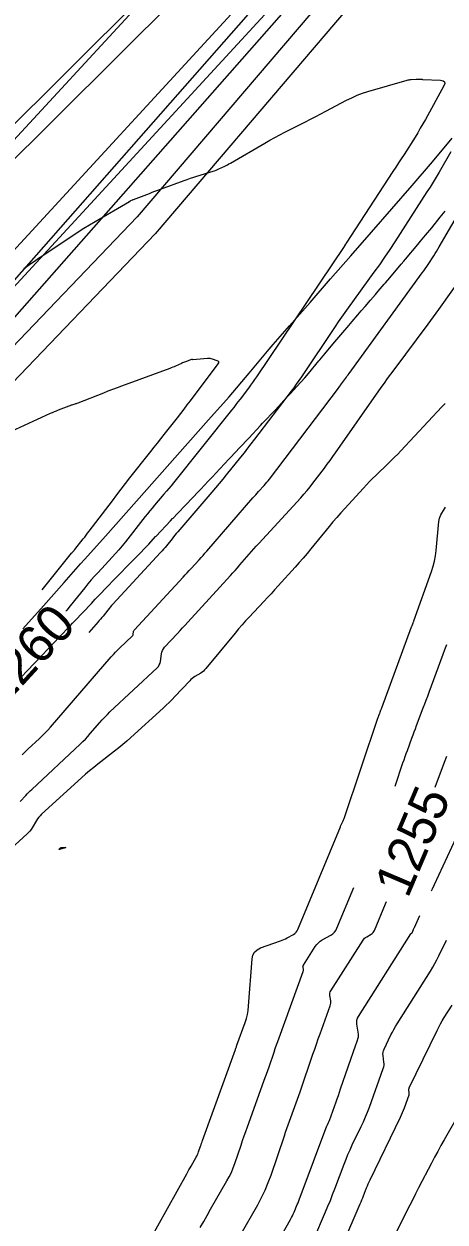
# Model space of a CAD drawing. Extents: x 658976 to 668721, y 639543 to 647196.
# Drawn here: x 662137.8 to 662205.5, y 642784 to 642976.9 of the extents above; entities that cross this region are included whole.
import ezdxf

# ---------------------------------------------------------------- set-up
doc = ezdxf.new("R2010")
doc.units = 0
for name, color, linetype in [('Ex_Contour Labels', 7, 'Continuous'), ('Ex_Major Contours', 7, 'Continuous'), ('Ex_Minor Contours', 7, 'Continuous'), ('R_Ramp 15 Degree_Min Ls', 7, 'Continuous'), ('R_Ramp 20 Degree Des Ls', 7, 'Continuous'), ('R_Ramp 20 Degree Existing Ramp', 7, 'Continuous'), ('R_Ramp 20 Degree_Min Ls', 7, 'Continuous')]:
    doc.layers.add(name, color=color, linetype=linetype)

msp = doc.modelspace()

# ---------------------------------------------------------------- linework, layer by layer
at = {"layer": 'Ex_Major Contours'}
for points in [[(662137.76, 642937.52), (662139.24, 642938.57), (662139.62, 642938.83), (662139.99, 642939.09), (662140.37, 642939.34), (662140.74, 642939.6), (662145.64, 642942.86), (662146.53, 642943.45), (662147.44, 642944.02), (662148.35, 642944.58), (662149.27, 642945.13), (662154.77, 642948.35), (662154.79, 642948.36), (662154.81, 642948.37), (662154.83, 642948.38), (662154.85, 642948.39), (662154.93, 642948.44), (662154.95, 642948.45), (662154.97, 642948.46), (662154.99, 642948.47), (662155.01, 642948.48), (662155.24, 642948.59), (662155.29, 642948.62), (662155.34, 642948.64), (662155.38, 642948.66), (662155.43, 642948.67), (662157.98, 642949.64), (662158.42, 642949.81), (662158.87, 642949.97), (662159.31, 642950.14), (662159.75, 642950.3), (662163.56, 642951.7), (662164.07, 642951.88), (662164.58, 642952.06), (662165.1, 642952.23), (662165.61, 642952.39), (662168.22, 642953.2), (662168.47, 642953.28), (662168.7, 642953.37), (662168.94, 642953.47), (662169.17, 642953.58), (662170.09, 642954.02), (662170.32, 642954.14), (662170.55, 642954.25), (662170.77, 642954.38), (662171, 642954.5), (662176.53, 642957.72), (662177.34, 642958.18), (662178.15, 642958.63), (662178.97, 642959.07), (662179.79, 642959.49), (662183.1, 642961.17), (662183.92, 642961.59), (662184.75, 642962.02), (662185.57, 642962.45), (662186.39, 642962.88), (662189.69, 642964.64), (662190.53, 642965.05), (662191.38, 642965.43), (662192.25, 642965.75), (662193.13, 642966.04), (662199.43, 642967.87), (662199.59, 642967.91), (662199.75, 642967.94), (662199.92, 642967.97), (662200.08, 642967.98), (662200.92, 642968.02), (662201.01, 642968.02), (662201.09, 642968.02), (662201.17, 642968.03), (662201.25, 642968.03), (662201.68, 642968.04), (662201.7, 642968.04), (662201.73, 642968.04), (662201.76, 642968.04), (662201.78, 642968.03), (662201.88, 642968.01), (662201.91, 642968), (662201.93, 642968), (662201.96, 642967.99), (662201.99, 642967.99), (662204.84, 642967.85), (662205.24, 642967.77), (662205.45, 642967.6), (662205.49, 642967.32), (662205.34, 642966.95), (662202.39, 642961.55), (662201.99, 642960.83), (662201.57, 642960.12), (662201.15, 642959.41), (662200.72, 642958.71), (662198.95, 642955.92), (662198.51, 642955.22), (662198.07, 642954.53), (662197.62, 642953.84), (662197.17, 642953.15), (662189.64, 642941.61), (662189.61, 642941.57), (662189.58, 642941.52), (662189.55, 642941.48), (662189.52, 642941.43), (662189.36, 642941.18), (662189.35, 642941.17), (662189.35, 642941.16), (662189.34, 642941.15), (662189.33, 642941.14), (662189.31, 642941.11), (662189.3, 642941.1), (662189.3, 642941.09), (662189.29, 642941.08), (662189.29, 642941.08), (662175.22, 642920.1), (662174.91, 642919.64), (662174.58, 642919.18), (662174.26, 642918.73), (662173.92, 642918.28), (662172.56, 642916.5), (662172.22, 642916.05), (662171.88, 642915.61), (662171.54, 642915.17), (662171.19, 642914.73), (662161.83, 642903.01), (662161.46, 642902.55), (662161.08, 642902.1), (662160.7, 642901.65), (662160.32, 642901.2), (662158.78, 642899.41), (662158.4, 642898.96), (662158.02, 642898.51), (662157.65, 642898.05), (662157.28, 642897.59), (662154.1, 642893.53), (662153.58, 642892.89), (662153.05, 642892.25), (662152.51, 642891.63), (662151.96, 642891.02), (662149.72, 642888.6), (662149.16, 642887.99), (662148.62, 642887.37), (662148.09, 642886.74), (662147.57, 642886.11), (662145.22, 642883.19), (662144.66, 642882.49), (662144.52, 642882.33)], [(662203.96, 642854), (662205.46, 642858.05), (662205.81, 642858.98)], [(662169.71, 642776.86), (662175.4, 642786.76), (662176.03, 642787.92), (662176.6, 642789.1), (662177.11, 642790.31), (662177.56, 642791.54), (662179.7, 642797.83), (662179.9, 642798.43), (662180.11, 642799.02), (662180.32, 642799.61), (662180.53, 642800.2), (662181.38, 642802.56), (662181.59, 642803.15), (662181.8, 642803.74), (662182.01, 642804.33), (662182.21, 642804.92), (662184.29, 642811), (662184.57, 642811.82), (662184.86, 642812.64), (662185.15, 642813.46), (662185.45, 642814.28), (662187.08, 642818.79), (662187.14, 642818.99), (662187.17, 642819.19), (662187.18, 642819.39), (662187.16, 642819.6), (662187.02, 642820.43), (662187.01, 642820.64), (662187.03, 642820.83), (662187.08, 642821.02), (662187.18, 642821.2), (662192.35, 642829.37), (662192.47, 642829.53), (662192.61, 642829.68), (662192.77, 642829.81), (662192.94, 642829.92), (662193.67, 642830.33), (662193.84, 642830.44), (662193.98, 642830.58), (662194.1, 642830.74), (662194.2, 642830.92), (662195.97, 642835.21), (662196.14, 642835.6)]]:
    msp.add_lwpolyline(points, dxfattribs=at)
at = {"layer": 'Ex_Minor Contours'}
for points in [[(662137.5, 642859.21), (662137.95, 642859.66), (662138.41, 642860.1), (662140.27, 642861.83), (662140.73, 642862.27), (662141.17, 642862.72), (662141.61, 642863.19), (662142.03, 642863.66), (662151.84, 642875.02), (662152.17, 642875.38), (662152.5, 642875.74), (662152.84, 642876.09), (662153.2, 642876.43), (662155.19, 642878.3), (662155.26, 642878.37), (662155.31, 642878.45), (662155.34, 642878.53), (662155.36, 642878.63), (662155.42, 642879.02), (662155.44, 642879.11), (662155.47, 642879.2), (662155.52, 642879.29), (662155.58, 642879.36), (662163.41, 642887.83), (662163.73, 642888.18), (662164.05, 642888.53), (662164.37, 642888.88), (662164.69, 642889.23), (662165.96, 642890.62), (662166.28, 642890.97), (662166.6, 642891.32), (662166.91, 642891.68), (662167.22, 642892.03), (662174.64, 642900.6), (662174.86, 642900.85), (662175.08, 642901.1), (662175.3, 642901.35), (662175.53, 642901.6), (662176.44, 642902.59), (662176.66, 642902.84), (662176.88, 642903.1), (662177.09, 642903.36), (662177.3, 642903.62), (662188.39, 642918.28), (662188.41, 642918.31), (662188.43, 642918.33), (662188.44, 642918.36), (662188.46, 642918.38), (662188.65, 642918.65), (662188.66, 642918.67), (662188.68, 642918.69), (662188.69, 642918.71), (662188.71, 642918.73), (662189.54, 642919.84), (662189.68, 642920.03), (662189.82, 642920.23), (662189.96, 642920.42), (662190.1, 642920.61), (662201.89, 642936.82), (662202.13, 642937.16), (662202.37, 642937.5), (662202.6, 642937.85), (662202.83, 642938.19), (662203.72, 642939.59), (662203.95, 642939.94), (662204.16, 642940.29), (662204.38, 642940.64), (662204.59, 642941), (662212.77, 642954.98)], [(662206.49, 642956.3), (662204.6, 642953.06), (662204.13, 642952.26), (662203.64, 642951.46), (662203.15, 642950.66), (662202.64, 642949.87), (662197.47, 642941.83), (662196.66, 642940.58), (662195.83, 642939.35), (662194.98, 642938.13), (662194.11, 642936.92), (662189.94, 642931.18), (662189.41, 642930.45), (662188.89, 642929.71), (662188.37, 642928.96), (662187.86, 642928.21), (662182.43, 642920.1), (662182.03, 642919.51), (662181.61, 642918.92), (662181.19, 642918.34), (662180.76, 642917.77), (662174.88, 642910.04), (662174.32, 642909.31), (662173.76, 642908.59), (662173.2, 642907.87), (662172.63, 642907.16), (662170.35, 642904.3), (662169.78, 642903.59), (662169.2, 642902.89), (662168.61, 642902.19), (662168.02, 642901.49), (662162.53, 642895.14), (662162.3, 642894.86), (662162.07, 642894.58), (662161.84, 642894.3), (662161.62, 642894.02), (662160.72, 642892.88), (662160.5, 642892.6), (662160.26, 642892.32), (662160.03, 642892.05), (662159.78, 642891.78), (662152.09, 642883.47), (662151.88, 642883.24), (662151.68, 642883), (662151.48, 642882.77), (662151.28, 642882.53), (662150.51, 642881.56), (662150.31, 642881.32), (662150.11, 642881.08), (662149.91, 642880.85), (662149.71, 642880.61), (662148.24, 642878.93)], [(662137.16, 642851.67), (662138.07, 642852.68), (662138.3, 642852.93), (662138.54, 642853.17), (662138.78, 642853.41), (662139.03, 642853.65), (662146.83, 642860.94), (662147.26, 642861.35), (662147.67, 642861.76), (662148.07, 642862.19), (662148.46, 642862.63), (662150, 642864.41), (662150.39, 642864.85), (662150.79, 642865.28), (662151.21, 642865.7), (662151.63, 642866.11), (662159.21, 642873.21), (662159.42, 642873.43), (662159.57, 642873.68), (662159.68, 642873.95), (662159.75, 642874.24), (662159.92, 642875.46), (662159.98, 642875.76), (662160.08, 642876.03), (662160.23, 642876.29), (662160.42, 642876.53), (662162.49, 642878.77), (662162.9, 642879.22), (662163.32, 642879.67), (662163.73, 642880.12), (662164.14, 642880.57), (662171.01, 642888.07), (662171.4, 642888.5), (662171.78, 642888.92), (662172.16, 642889.35), (662172.54, 642889.79), (662174.04, 642891.52), (662174.42, 642891.95), (662174.8, 642892.38), (662175.18, 642892.81), (662175.57, 642893.23), (662182.33, 642900.61), (662182.84, 642901.18), (662183.34, 642901.76), (662183.82, 642902.35), (662184.29, 642902.95), (662186.13, 642905.39), (662186.59, 642906), (662187.04, 642906.62), (662187.49, 642907.24), (662187.93, 642907.86), (662195.28, 642918.36), (662195.79, 642919.08), (662196.31, 642919.81), (662196.83, 642920.52), (662197.36, 642921.24), (662202.84, 642928.58), (662203.27, 642929.16), (662203.7, 642929.75), (662204.12, 642930.33), (662204.54, 642930.92), (662209.04, 642937.27)], [(662140.73, 642885.8), (662145.44, 642891.67), (662145.49, 642891.72), (662145.53, 642891.77), (662145.57, 642891.82), (662145.61, 642891.87), (662145.79, 642892.06), (662145.84, 642892.11), (662145.88, 642892.16), (662145.92, 642892.21), (662145.96, 642892.26), (662147.32, 642893.99), (662147.56, 642894.29), (662147.8, 642894.6), (662148.03, 642894.91), (662148.27, 642895.22), (662152.01, 642900.14), (662152.71, 642901.07), (662153.42, 642901.99), (662154.13, 642902.9), (662154.85, 642903.82), (662158.19, 642908.07), (662158.72, 642908.75), (662159.26, 642909.43), (662159.79, 642910.11), (662160.33, 642910.79), (662162.47, 642913.5), (662163.01, 642914.18), (662163.54, 642914.87), (662164.06, 642915.56), (662164.58, 642916.25), (662169.04, 642922.21), (662169.13, 642922.37), (662169.13, 642922.49), (662169.06, 642922.59), (662168.9, 642922.67), (662168.13, 642922.93), (662167.93, 642922.98), (662167.74, 642923.02), (662167.54, 642923.03), (662167.33, 642923.03), (662164.94, 642922.85), (662164.93, 642922.85), (662164.91, 642922.85), (662164.9, 642922.86), (662164.88, 642922.86), (662164.83, 642922.88), (662164.81, 642922.89), (662164.8, 642922.89), (662164.78, 642922.89), (662164.77, 642922.88), (662163.79, 642922.52), (662163.62, 642922.46), (662163.45, 642922.39), (662163.29, 642922.32), (662163.12, 642922.25), (662162.15, 642921.81), (662161.94, 642921.71), (662161.72, 642921.62), (662161.5, 642921.54), (662161.27, 642921.45), (662153.49, 642918.6), (662152.76, 642918.32), (662152.03, 642918.05), (662151.3, 642917.77), (662150.57, 642917.48), (662146.43, 642915.84), (662146.32, 642915.8), (662146.2, 642915.76), (662146.08, 642915.72), (662145.97, 642915.68), (662145.49, 642915.55), (662145.38, 642915.51), (662145.26, 642915.47), (662145.15, 642915.43), (662145.03, 642915.39), (662143.3, 642914.71), (662142.97, 642914.58), (662142.65, 642914.45), (662142.33, 642914.31), (662142.01, 642914.16), (662134.34, 642910.62)], [(662205.59, 642915.82), (662205.31, 642915.53), (662205.03, 642915.24), (662198.43, 642908.17), (662197.94, 642907.66), (662197.44, 642907.15), (662196.94, 642906.65), (662196.44, 642906.16), (662194.39, 642904.2), (662193.88, 642903.71), (662193.39, 642903.21), (662192.9, 642902.7), (662192.41, 642902.18), (662189.42, 642898.91), (662188.77, 642898.19), (662188.13, 642897.46), (662187.5, 642896.71), (662186.88, 642895.96), (662183.96, 642892.38), (662183.35, 642891.64), (662182.72, 642890.9), (662182.09, 642890.17), (662181.45, 642889.45), (662178.71, 642886.42), (662178.13, 642885.79), (662177.55, 642885.15), (662176.97, 642884.53), (662176.38, 642883.9), (662174.04, 642881.4), (662173.46, 642880.77), (662172.89, 642880.14), (662172.32, 642879.49), (662171.77, 642878.83), (662167.04, 642873.1), (662166.86, 642872.9), (662166.67, 642872.71), (662166.46, 642872.54), (662166.23, 642872.39), (662165.3, 642871.83), (662165.08, 642871.68), (662164.86, 642871.51), (662164.66, 642871.34), (662164.47, 642871.14), (662162.09, 642868.61), (662161.63, 642868.13), (662161.16, 642867.66), (662160.68, 642867.19), (662160.18, 642866.74), (662154.97, 642862), (662154.34, 642861.43), (662153.69, 642860.88), (662153.03, 642860.34), (662152.37, 642859.81), (662149.67, 642857.72), (662149.01, 642857.19), (662148.35, 642856.65), (662147.71, 642856.1), (662147.07, 642855.53), (662140.61, 642849.63), (662140.37, 642849.4), (662140.16, 642849.16), (662139.96, 642848.89), (662139.79, 642848.62), (662139.12, 642847.48), (662138.95, 642847.2), (662138.75, 642846.94), (662138.54, 642846.7), (662138.3, 642846.47), (662131.12, 642839.95)], [(662154.65, 642774.99), (662163.99, 642791.75), (662164.16, 642792.05), (662164.33, 642792.36), (662164.51, 642792.67), (662164.68, 642792.98), (662165.5, 642794.39), (662165.61, 642794.6), (662165.72, 642794.82), (662165.81, 642795.04), (662165.89, 642795.27), (662166.21, 642796.19), (662166.29, 642796.42), (662166.36, 642796.65), (662166.45, 642796.87), (662166.53, 642797.1), (662171.81, 642811.75), (662171.83, 642811.81), (662171.85, 642811.86), (662171.87, 642811.92), (662171.89, 642811.98), (662171.97, 642812.21), (662171.99, 642812.26), (662172.01, 642812.32), (662172.03, 642812.38), (662172.05, 642812.43), (662173.38, 642816.11), (662173.59, 642816.74), (662173.75, 642817.39), (662173.87, 642818.04), (662173.94, 642818.71), (662174.49, 642826.33), (662174.61, 642826.94), (662174.88, 642827.44), (662175.29, 642827.83), (662175.85, 642828.11), (662179.09, 642829.26), (662179.36, 642829.36), (662179.63, 642829.47), (662179.88, 642829.6), (662180.14, 642829.73), (662181.15, 642830.29), (662181.38, 642830.45), (662181.58, 642830.63), (662181.75, 642830.85), (662181.87, 642831.1), (662188.7, 642847.6), (662188.75, 642847.72), (662188.8, 642847.83), (662188.85, 642847.94), (662188.9, 642848.05), (662189.11, 642848.49), (662189.16, 642848.6), (662189.21, 642848.72), (662189.25, 642848.83), (662189.29, 642848.94), (662194.81, 642865.27), (662194.83, 642865.33), (662194.85, 642865.4), (662194.88, 642865.47), (662194.9, 642865.53), (662195, 642865.8), (662195.03, 642865.87), (662195.05, 642865.93), (662195.08, 642866), (662195.1, 642866.07), (662195.24, 642866.45), (662195.28, 642866.53), (662195.31, 642866.62), (662195.34, 642866.7), (662195.37, 642866.79), (662200.17, 642879.81), (662200.2, 642879.89), (662200.23, 642879.97), (662200.26, 642880.05), (662200.29, 642880.13), (662200.41, 642880.46), (662200.44, 642880.54), (662200.47, 642880.62), (662200.5, 642880.7), (662200.53, 642880.78), (662203.39, 642888.73), (662203.65, 642889.57), (662203.87, 642890.41), (662204.03, 642891.26), (662204.13, 642892.13), (662204.55, 642896.8), (662204.59, 642897.08), (662204.66, 642897.35), (662204.76, 642897.61), (662204.89, 642897.86), (662205.48, 642898.85), (662205.62, 642899.1)], [(662197.51, 642854.18), (662198.78, 642857.92), (662198.95, 642858.42), (662199.13, 642858.92), (662199.31, 642859.43), (662199.49, 642859.93), (662200.23, 642861.92), (662200.42, 642862.42), (662200.6, 642862.92), (662200.79, 642863.42), (662200.98, 642863.92), (662202.05, 642866.76), (662202.29, 642867.4), (662202.53, 642868.04), (662202.77, 642868.68), (662203.01, 642869.32), (662205.25, 642875.41), (662205.53, 642876.19), (662205.82, 642876.96)], [(662203.38, 642837.31), (662203.54, 642837.64), (662203.87, 642838.35), (662207.34, 642845.85)], [(662166.15, 642783.06), (662166.71, 642784.05), (662167.27, 642785.03), (662167.83, 642786.02), (662170.45, 642790.58), (662170.82, 642791.26), (662171.16, 642791.96), (662171.46, 642792.67), (662171.73, 642793.41), (662172.73, 642796.36), (662172.98, 642797.1), (662173.24, 642797.83), (662173.5, 642798.57), (662173.76, 642799.3), (662176.41, 642806.64), (662176.62, 642807.22), (662176.83, 642807.8), (662177.03, 642808.39), (662177.23, 642808.97), (662178.03, 642811.31), (662178.23, 642811.9), (662178.44, 642812.48), (662178.64, 642813.06), (662178.85, 642813.64), (662182.71, 642824.29), (662182.74, 642824.37), (662182.75, 642824.46), (662182.76, 642824.55), (662182.75, 642824.64), (662182.69, 642825), (662182.68, 642825.09), (662182.69, 642825.17), (662182.71, 642825.26), (662182.76, 642825.34), (662184.67, 642828.36), (662184.9, 642828.67), (662185.16, 642828.95), (662185.45, 642829.2), (662185.78, 642829.41), (662187.16, 642830.17), (662187.48, 642830.38), (662187.75, 642830.64), (662187.97, 642830.94), (662188.15, 642831.28), (662190.86, 642837.84)], [(662172.82, 642770.53), (662180.67, 642784.39), (662180.83, 642784.68), (662180.98, 642784.97), (662181.12, 642785.26), (662181.25, 642785.56), (662181.77, 642786.77), (662181.9, 642787.07), (662182.03, 642787.37), (662182.15, 642787.68), (662182.26, 642787.98), (662186.55, 642799.46), (662186.58, 642799.53), (662186.61, 642799.6), (662186.64, 642799.67), (662186.68, 642799.74), (662186.81, 642800.02), (662186.84, 642800.09), (662186.87, 642800.16), (662186.9, 642800.23), (662186.93, 642800.3), (662188.01, 642803.3), (662188.19, 642803.83), (662188.38, 642804.35), (662188.56, 642804.88), (662188.74, 642805.4), (662191.18, 642812.53), (662191.23, 642812.67), (662191.28, 642812.8), (662191.33, 642812.94), (662191.38, 642813.08), (662191.58, 642813.63), (662191.62, 642813.77), (662191.64, 642813.91), (662191.64, 642814.05), (662191.63, 642814.2), (662191.36, 642815.86), (662191.33, 642816.18), (662191.36, 642816.49), (662191.45, 642816.79), (662191.6, 642817.07), (662200.03, 642830.38), (662200.04, 642830.4), (662200.06, 642830.41), (662200.08, 642830.43), (662200.1, 642830.44), (662200.18, 642830.49), (662200.2, 642830.5), (662200.22, 642830.52), (662200.24, 642830.54), (662200.25, 642830.56), (662200.46, 642831.06), (662200.49, 642831.15), (662200.53, 642831.24), (662200.57, 642831.33), (662200.62, 642831.42), (662201.51, 642833.32)], [(662184.42, 642781.21), (662186.33, 642785.63), (662186.71, 642786.54), (662187.09, 642787.45), (662187.45, 642788.38), (662187.81, 642789.3), (662189.31, 642793.31), (662189.61, 642794.09), (662189.93, 642794.86), (662190.26, 642795.62), (662190.62, 642796.38), (662192.07, 642799.37), (662192.43, 642800.13), (662192.76, 642800.89), (662193.07, 642801.66), (662193.37, 642802.44), (662195.61, 642808.69), (662195.69, 642808.95), (662195.73, 642809.21), (662195.74, 642809.47), (662195.72, 642809.73), (662195.57, 642810.79), (662195.56, 642811.05), (662195.58, 642811.31), (662195.64, 642811.56), (662195.73, 642811.81), (662196.84, 642814.09), (662197.07, 642814.55), (662197.31, 642815), (662197.56, 642815.45), (662197.83, 642815.88), (662203.2, 642824.39), (662203.57, 642824.99), (662203.92, 642825.6), (662204.25, 642826.22), (662204.56, 642826.84), (662205.79, 642829.37)], [(662186.47, 642774.27), (662191.91, 642786.88), (662192.05, 642787.2), (662192.18, 642787.53), (662192.31, 642787.85), (662192.43, 642788.18), (662192.92, 642789.49), (662193.05, 642789.82), (662193.19, 642790.14), (662193.33, 642790.46), (662193.48, 642790.78), (662198.37, 642800.86), (662198.55, 642801.22), (662198.71, 642801.59), (662198.86, 642801.97), (662199, 642802.35), (662199.75, 642804.45), (662199.78, 642804.54), (662199.8, 642804.64), (662199.8, 642804.73), (662199.79, 642804.83), (662199.74, 642805.22), (662199.73, 642805.31), (662199.74, 642805.41), (662199.76, 642805.5), (662199.8, 642805.59), (662204.26, 642814.83), (662204.53, 642815.36), (662204.8, 642815.88), (662205.1, 642816.39), (662205.41, 642816.89), (662206.67, 642818.89)], [(662207.72, 642801.21), (662205.41, 642797.21), (662204.89, 642796.28), (662204.37, 642795.34), (662203.86, 642794.4), (662203.36, 642793.45), (662201.28, 642789.45), (662200.81, 642788.53), (662200.34, 642787.61), (662199.88, 642786.69), (662199.41, 642785.77), (662197.58, 642782.08)]]:
    msp.add_lwpolyline(points, dxfattribs=at)
msp.add_lwpolyline([(662143.52, 642844.12), (662143.52, 642844.13), (662143.53, 642844.13), (662143.66, 642844.23), (662143.69, 642844.25), (662143.71, 642844.26), (662143.74, 642844.27), (662143.77, 642844.27), (662144.42, 642844.3), (662144.51, 642844.3), (662144.55, 642844.3), (662144.52, 642844.28), (662144.43, 642844.25), (662143.53, 642843.98), (662143.52, 642843.98), (662143.5, 642843.98), (662143.49, 642843.98), (662143.48, 642843.98), (662143.44, 642843.97), (662143.43, 642843.97), (662143.43, 642843.97), (662143.43, 642843.98), (662143.43, 642843.99), (662143.49, 642844.1), (662143.5, 642844.1), (662143.5, 642844.1), (662143.5, 642844.11), (662143.51, 642844.11)], close=True, dxfattribs=at)
at = {"layer": 'R_Ramp 15 Degree_Min Ls'}
for p, q in [((662065.18, 642890.08), (662273.01, 643097.04)), ((662068.01, 642887.25), (662275.83, 643094.2))]:
    msp.add_line(p, q, dxfattribs=at)
at = {"layer": 'R_Ramp 20 Degree Des Ls'}
for p, q in [((662025.41, 642809.72), (662214.71, 643024.86)), ((662028.41, 642807.07), (662217.72, 643022.22))]:
    msp.add_line(p, q, dxfattribs=at)
msp.add_lwpolyline([(662137.58, 642879.52), (662140.93, 642883.23), (662144.24, 642886.98), (662146.89, 642889.97), (662146.89, 642889.97), (662147.57, 642890.71), (662150.91, 642894.42), (662154.21, 642898.18), (662157.54, 642901.92), (662160.85, 642905.66), (662164.16, 642909.4), (662167.48, 642913.15), (662170.79, 642916.89), (662174.05, 642920.68), (662177.26, 642924.52), (662177.91, 642925.29), (662180.53, 642928.3), (662183.82, 642932.07), (662187.1, 642935.85), (662190.4, 642939.6), (662193.69, 642943.37), (662196.96, 642947.15), (662200.24, 642950.93), (662203.51, 642954.71), (662206.72, 642958.54)], dxfattribs=at)
at = {"layer": 'R_Ramp 20 Degree Existing Ramp'}
for p, q in [((662018.43, 642830.2), (662239.74, 643070.87)), ((662027.26, 642822.07), (662248.58, 643062.74)), ((662030.21, 642819.37), (662251.52, 643060.04))]:
    msp.add_line(p, q, dxfattribs=at)
at = {"layer": 'R_Ramp 20 Degree_Min Ls'}
for p, q in [((662274.84, 643085.39), (662156.03, 642945.87)), ((662277.73, 643082.63), (662158.92, 642943.11)), ((662156.03, 642945.87), (662035.01, 642819.57)), ((662158.92, 642943.11), (662037.9, 642816.81))]:
    msp.add_line(p, q, dxfattribs=at)
msp.add_lwpolyline([(662137.38, 642871.78), (662138.3, 642872.74), (662140.6, 642875.15), (662140.6, 642875.15), (662141.76, 642876.36), (662143.47, 642878.15), (662145.21, 642879.97), (662145.62, 642880.4), (662145.93, 642880.72), (662148.64, 642883.61), (662149.25, 642884.27), (662149.65, 642884.7), (662151.39, 642886.5), (662152.1, 642887.22), (662155.6, 642890.79), (662155.85, 642891.06), (662157.87, 642893.16), (662158.98, 642894.36), (662159.04, 642894.42), (662161.38, 642896.92), (662161.71, 642897.27), (662161.78, 642897.34), (662162.47, 642898.06), (662163.81, 642899.46), (662165.93, 642901.67), (662166.24, 642901.99), (662167.43, 642903.26), (662168.16, 642904.04), (662168.64, 642904.55), (662169.35, 642905.31), (662170.75, 642906.81), (662171.04, 642907.12), (662172.52, 642908.71), (662172.77, 642908.97), (662172.99, 642909.21), (662173.44, 642909.68), (662173.95, 642910.22), (662175.84, 642912.24), (662176.19, 642912.61), (662178.24, 642914.8), (662179.6, 642916.26), (662180.63, 642917.36), (662181.72, 642918.53), (662182.98, 642919.91), (662183, 642919.93), (662183.01, 642919.95), (662183.58, 642920.62), (662185.26, 642922.64), (662185.26, 642922.65), (662185.42, 642922.84), (662186.21, 642923.78), (662187.51, 642925.35), (662189.43, 642927.63), (662189.78, 642928.04), (662190.6, 642928.99), (662191.52, 642930.06), (662192.07, 642930.7), (662192.69, 642931.43), (662193.54, 642932.42), (662194.35, 642933.37), (662194.78, 642933.87), (662195.77, 642935.02), (662195.95, 642935.23), (662196.64, 642936.03), (662198.51, 642938.22), (662198.92, 642938.7), (662199.2, 642939.03), (662201.17, 642941.4), (662201.62, 642941.95), (662202.4, 642942.89), (662203.41, 642944.11), (662204.78, 642945.8), (662205.57, 642946.78)], dxfattribs=at)

# ---------------------------------------------------------------- texts
at = {"layer": 'Ex_Contour Labels'}
for s, rotation, p in [('1260', 47.553, (662134.36, 642866.78)), ('1255', 66.974, (662199.55, 642835.96))]:
    msp.add_text(s, height=6, rotation=rotation, dxfattribs=at).set_placement(p)

doc.saveas('drawing.dxf')
